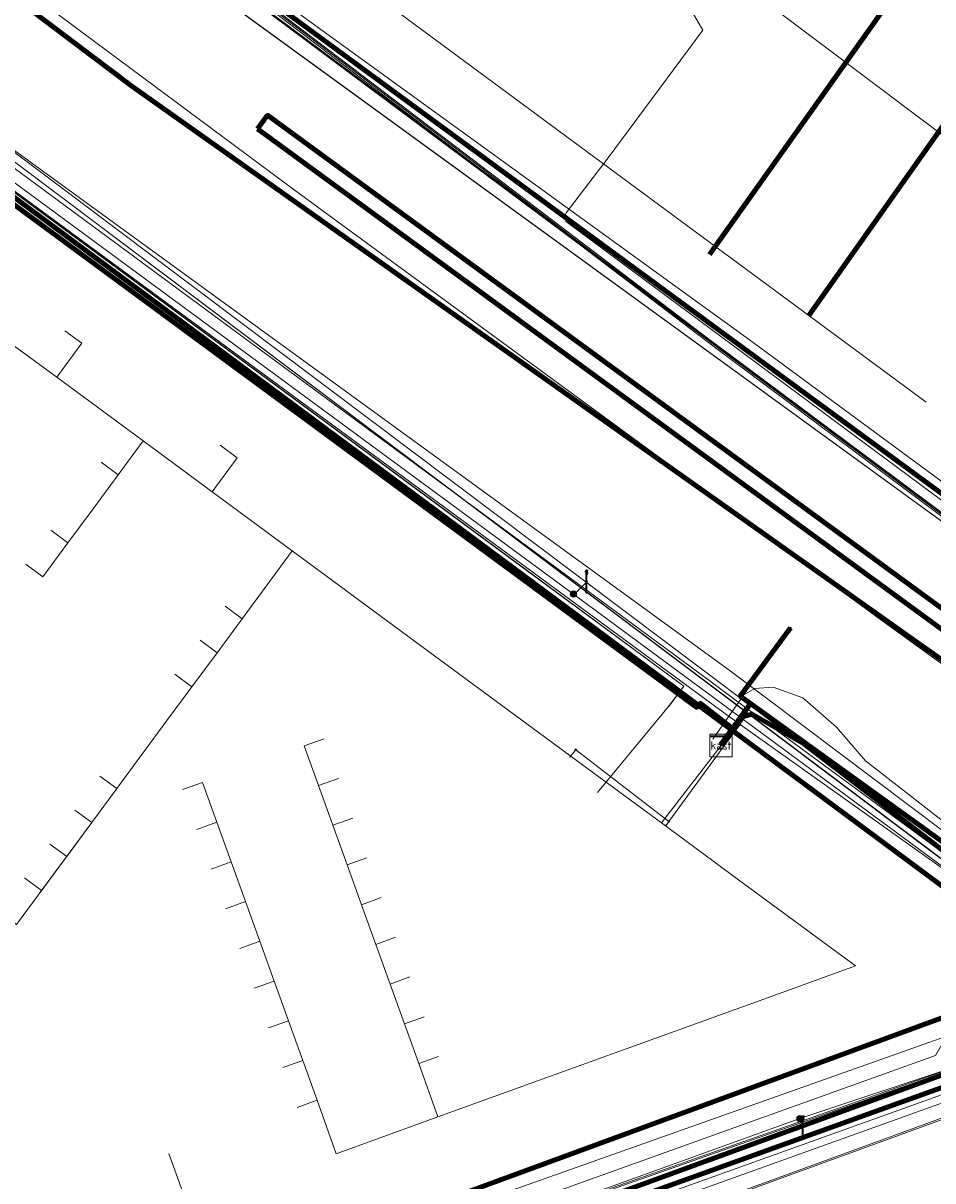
# Model space of a CAD drawing. Extents: x 152558 to 154479, y 462974 to 463683.
# Tile 583 of 638: x 154218 to 154250, y 463545 to 463587. Entities that reach past the tile are written whole.
import ezdxf
from ezdxf.enums import TextEntityAlignment as Align
from ezdxf.lldxf.tags import DXFTag

# ---------------------------------------------------------------- set-up
doc = ezdxf.new("R2010")
doc.units = 0
doc.header["$LTSCALE"] = 0.2
doc.layers.get('0').update_dxf_attribs({"linetype": 'CONTINUOUS'})
for name, color, linetype, lineweight in [('B-RO-KL-DATA_COAXIAAL_17_ZIGGO BV-G', 90, 'KL-DATA-N', 18), ('B-RO-KL-DATA_COAXIAAL_7_ZIGGO BV-G', 90, 'KL-DATA-N', 18), ('B-RO-KL-DATA_DUCT_ZIGGO BV-G', 90, 'CONTINUOUS', 100), ('B-RO-KL-DATA_EUROFIBER NEDERLAND BV-G', 90, 'KL-DATA-N', 18), ('B-RO-KL-DATA_HULPSTUK_KPN BV-S', 90, 'CONTINUOUS', 25), ('B-RO-KL-DATA_HULPSTUK_REGGEFIBER OPERATOR BV-S', 90, 'CONTINUOUS', 25), ('B-RO-KL-DATA_HULPSTUK_ZIGGO BV-S', 90, 'CONTINUOUS', 25), ('B-RO-KL-DATA_KABELBED_KPN BV-G', 90, 'CONTINUOUS', 100), ('B-RO-KL-DATA_KABELBED_ZIGGO BV-G', 90, 'CONTINUOUS', 100), ('B-RO-KL-DATA_MANTELBUIS_BETON_KPN BV-G', 90, 'CONTINUOUS', 100), ('B-RO-KL-DATA_REGGEFIBER OPERATOR BV-G', 90, 'KL-DATA-N', 18), ('B-RO-KL-DATA_STEDIN NETBEHEER BV-G', 90, 'KL-DATA-N', 18), ('B-RO-KL-ET_HS_50 KV_STEDIN NETBEHEER BV-G', 10, 'KL-HS-N', 18), ('B-RO-KL-ET_LS_230 V_GEMEENTE AMERSFOORT-G', 190, 'KL-LS-N', 18), ('B-RO-KL-ET_LS_400 V_STEDIN NETBEHEER BV-G', 190, 'KL-LS-N', 18), ('B-RO-KL-ET_LS_GEMEENTE AMERSFOORT-S', 190, 'CONTINUOUS', 25), ('B-RO-KL-ET_LS_HULPSTUK_GEMEENTE AMERSFOORT-S', 190, 'CONTINUOUS', 25), ('B-RO-KL-ET_LS_MANTELBUIS_PVC_160_STEDIN NETBEHEER BV-G', 190, 'CONTINUOUS', 100), ('B-RO-KL-ET_MS_10 KV_STEDIN NETBEHEER BV-G', 130, 'KL-MS-N', 18), ('B-RO-KL-GAS_HD_STAAL_219_8 BAR_STEDIN NETBEHEER BV-G', 30, 'KL-GAS-HD-N', 18), ('B-RO-KL-GAS_LD_ASBESTCEMENT_292_0.1 BAR_STEDIN NETBEHEER BV-G', 50, 'KL-GAS-LD-N', 18), ('B-RO-KL-GAS_LD_MANTELBUIS_STEDIN NETBEHEER BV-G', 50, 'CONTINUOUS', 100), ('B-RO-KL-GAS_LD_PVC_200_0.1 BAR_STEDIN NETBEHEER BV-G', 50, 'KL-GAS-LD-N', 18), ('B-RO-KL-GAS_LD_STAAL_89_0.1 BAR_STEDIN NETBEHEER BV-G', 50, 'KL-GAS-LD-N', 18), ('B-RO-KL-WATER_63_VITENS-G', 170, 'KL-WATER-N', 18)]:
    doc.layers.add(name, color=color, linetype=linetype, lineweight=lineweight)
doc.styles.add('NLCS-ISO', font='NLCS-ISO.ttf')
tags = doc.linetypes.add('KL-DATA-N', pattern='A,4,-1,[101,NLCS.SHX,S=0.5,R=0,X=0,Y=0],-1,4,-1,["D",Standard,S=1,R=0,X=-0.25,Y=-0.5],-1.5', length=12.5).pattern_tags.tags
tags[18] = DXFTag(74, 10)
tags = doc.linetypes.add('KL-GAS-HD-N', pattern='A,4,-1,[69,NLCS.SHX,S=0.5,R=0,X=0,Y=0],-1,4,-1,["H",Standard,S=1,R=0,X=0,Y=-0.5],-2', length=13).pattern_tags.tags
tags[18] = DXFTag(74, 10)
tags = doc.linetypes.add('KL-GAS-LD-N', pattern='A,4,-1,[69,NLCS.SHX,S=0.5,R=0,X=0,Y=0],-1,4,-1,["L",Standard,S=1,R=0,X=0.25,Y=-0.5],-2', length=13).pattern_tags.tags
tags[18] = DXFTag(74, 10)
tags = doc.linetypes.add('KL-HS-N', pattern='A,4,-1,[103,NLCS.SHX,S=0.75,R=0,X=0,Y=0],-1,4,-1,["H",Standard,S=1,R=0,X=0,Y=-0.5],-2', length=13).pattern_tags.tags
tags[18] = DXFTag(74, 10)
tags = doc.linetypes.add('KL-LS-N', pattern='A,4,-1,[103,NLCS.SHX,S=0.75,R=0,X=0,Y=0],-1,4,-1,["L",Standard,S=1,R=0,X=0,Y=-0.5],-2', length=13).pattern_tags.tags
tags[18] = DXFTag(74, 10)
tags = doc.linetypes.add('KL-MS-N', pattern='A,4,-1,[103,NLCS.SHX,S=0.75,R=0,X=0,Y=0],-1,4,-1,["M",Standard,S=1,R=0,X=0,Y=-0.5],-2', length=13).pattern_tags.tags
tags[18] = DXFTag(74, 10)
doc.linetypes.add('KL-WATER-N', pattern='A,7,-0.5,[168,NLCS.SHX,S=0.75,R=0,X=0.75,Y=0],-2', length=9.5)

# ---------------------------------------------------------------- blocks, each defined once
blk = doc.blocks.new('SKL-WTB_HULP_KAST-SO')
at = {"color": 0, "linetype": 'ByBlock', "lineweight": 18}
for points in [[(-2, 2), (2, 2), (2, 1.68), (-2, 1.68)], [(-2, 1.52), (2, 1.52), (2, -2), (-2, -2)]]:
    blk.add_lwpolyline(points, close=True, dxfattribs=at)
at = {"color": 0, "linetype": 'ByBlock', "lineweight": 18, "style": 'NLCS-ISO'}
blk.add_text('kast', height=1.5, dxfattribs=at).set_placement((0, 0), align=Align.MIDDLE_CENTER)
at = {"color": 0, "linetype": 'ByBlock', "lineweight": 18, "style": 'NLCS-ISO', "flags": 1}
for tag, p in [('TYPE', (2.5, 0)), ('OMSCHRIJVING', (2.5, -3)), ('LABEL', (2.5, -1.5))]:
    blk.add_attdef(tag, p, '', height=1, dxfattribs=at)
blk = doc.blocks.new('SKL-WTB_HULP_OVERIG-SO')
at = {"color": 0, "linetype": 'ByBlock', "lineweight": 18}
for points in [[(-0.14, 0.14), (0.14, -0.14)], [(0.14, 0.14), (-0.14, -0.14)]]:
    blk.add_lwpolyline(points, dxfattribs=at)
at = {"color": 0, "linetype": 'ByBlock', "lineweight": 18, "style": 'NLCS-ISO', "flags": 1}
for tag, p in [('TYPE', (1.5, 0)), ('OMSCHRIJVING', (1.5, -3)), ('LABEL', (1.5, -1.5))]:
    blk.add_attdef(tag, p, '', height=1, dxfattribs=at)
blk = doc.blocks.new('SKL-WTB_HULP_MOF-SO')
at = {"linetype": 'ByBlock', "lineweight": 18}
h = blk.add_hatch(color=0, dxfattribs=at)
h.dxf.hatch_style = 1
h.paths.add_polyline_path([(-0.5625, 0, 1), (0.5625, 0, 1)])
at = {"color": 0, "linetype": 'ByBlock', "lineweight": 18}
blk.add_circle((0, 0), 0.5625, dxfattribs=at)
at = {"color": 0, "linetype": 'ByBlock', "lineweight": 18, "style": 'NLCS-ISO', "flags": 1}
for tag, p in [('TYPE', (1.5, 0)), ('OMSCHRIJVING', (1.5, -3)), ('LABEL', (1.5, -1.5))]:
    blk.add_attdef(tag, p, '', height=1, dxfattribs=at)
blk = doc.blocks.new('SKL-ET_LS_MAST-SO')
for p, q in [((-0.05, 2.07), (0.05, 2.07)), ((-0.05, -2), (0.05, -2))]:
    blk.add_line(p, q)
for points in [[(-0.05, -2), (-0.05, 2.07)], [(0.05, -2), (0.05, 2.07)], [(-0.18, 1.76), (-0.22, 1.76), (-0.22, 1.84), (-0.18, 1.84), (-0.18, 1.79)], [(-0.18, 1.49), (-0.22, 1.49), (-0.22, 1.57), (-0.18, 1.57), (-0.18, 1.52)], [(-0.18, 1.79), (-0.05, 1.79)], [(-0.18, 1.76), (-0.05, 1.76)], [(-0.18, 1.52), (-0.05, 1.52)], [(-0.18, 1.49), (-0.05, 1.49)], [(0.18, 1.92), (0.05, 1.92)], [(0.18, 1.89), (0.05, 1.89)], [(0.18, 1.66), (0.05, 1.66)], [(0.18, 1.63), (0.05, 1.63)], [(0.18, 1.39), (0.05, 1.39)], [(0.18, 1.36), (0.05, 1.36)], [(0.18, 1.89), (0.22, 1.89), (0.22, 1.97), (0.18, 1.97), (0.18, 1.92)], [(0.18, 1.63), (0.22, 1.63), (0.22, 1.71), (0.18, 1.71), (0.18, 1.66)], [(0.18, 1.36), (0.22, 1.36), (0.22, 1.44), (0.18, 1.44), (0.18, 1.39)]]:
    blk.add_lwpolyline(points)

msp = doc.modelspace()

# ---------------------------------------------------------------- linework, layer by layer
at = {"layer": 'B-RO-KL-DATA_COAXIAAL_17_ZIGGO BV-G', "flags": 128}
for points in [[(154111.36, 463663.201), (154111.431, 463663.137), (154112.96, 463661.764), (154116.12, 463665.828), (154117.404, 463664.898), (154119.295, 463663.667), (154119.56, 463663.494), (154123.908, 463660.665), (154125.074, 463659.852), (154125.509, 463659.549), (154132.057, 463654.982), (154132.334, 463654.789), (154134.419, 463653.335), (154147.651, 463644.466), (154167.343, 463630.424), (154167.427, 463630.364), (154167.762, 463629.949), (154167.976, 463629.799), (154173.014, 463626.114), (154177.976, 463622.514), (154188.915, 463614.629), (154198.892, 463607.342), (154203.201, 463604.291), (154207.556, 463601.033), (154207.958, 463598.873), (154210.195, 463593.142), (154210.433, 463592.459), (154208.949, 463590.724), (154208.83, 463590.282), (154208.35, 463589.409), (154207.279, 463587.795), (154241.917, 463562.275), (154242.032, 463562.424), (154243.22, 463561.51), (154243.124, 463561.386), (154242.771, 463560.926)], [(154242.771, 463560.926), (154243.124, 463561.386), (154243.22, 463561.51), (154242.032, 463562.424), (154241.917, 463562.275), (154207.279, 463587.795), (154200.819, 463592.555), (154196.397, 463586.57), (154196.123, 463586.199), (154192.584, 463588.813), (154191.098, 463586.802), (154191.179, 463586.743)], [(154242.771, 463560.926), (154243.124, 463561.386), (154243.22, 463561.51), (154242.032, 463562.424), (154241.917, 463562.275), (154207.279, 463587.795), (154200.819, 463592.555), (154196.397, 463586.57), (154196.123, 463586.199), (154192.584, 463588.813), (154191.098, 463586.802), (154191.179, 463586.743)], [(154222.847, 463529.16), (154233.895, 463533.424), (154257.048, 463541.898), (154256.818, 463542.505), (154255.034, 463547.207), (154254.02, 463549.88), (154258.564, 463551.509), (154255.564, 463553.432), (154253.213, 463555.272), (154252.333, 463555.961), (154252.256, 463556.019), (154249.695, 463557.961), (154248.119, 463559.157), (154245.709, 463560.986), (154245.488, 463561.114), (154243.879, 463562.043), (154243.563, 463561.955), (154243.556, 463561.946), (154243.22, 463561.51), (154243.124, 463561.386), (154242.771, 463560.926)], [(154293.852, 463494.48), (154308.973, 463500), (154318.787, 463503.583), (154320.872, 463504.344), (154321.361, 463504.522), (154303.312, 463518.162), (154281.036, 463534.997), (154280.721, 463535.235), (154274.93, 463539.265), (154268.215, 463544.188), (154267.878, 463544.435), (154266.916, 463545.379), (154264.176, 463547.209), (154259.477, 463550.924), (154258.564, 463551.509), (154255.564, 463553.432), (154253.213, 463555.272), (154252.333, 463555.961), (154252.256, 463556.019), (154249.695, 463557.961), (154248.119, 463559.157), (154245.709, 463560.986), (154245.488, 463561.114), (154243.879, 463562.043), (154243.563, 463561.955), (154243.556, 463561.946), (154243.22, 463561.51), (154243.124, 463561.386), (154242.771, 463560.926)], [(154336.529, 463459.29), (154336.493, 463459.319), (154336.383, 463459.409), (154336.168, 463459.581), (154336.089, 463459.644), (154335.862, 463459.841), (154336.304, 463460.373), (154336.496, 463460.604), (154338.234, 463462.694), (154348.654, 463475.23), (154349.667, 463476.449), (154347.927, 463477.94), (154345.99, 463479.6), (154344.778, 463480.639), (154340.39, 463484.399), (154333.016, 463490.642), (154331.257, 463492.132), (154330.717, 463492.589), (154330.196, 463492.889), (154329.324, 463493.391), (154328.934, 463493.615), (154328.052, 463495.837), (154326.4, 463500), (154326.248, 463500.384), (154320.872, 463504.344), (154310.328, 463512.11), (154267.478, 463543.67), (154260.781, 463541.257), (154257.711, 463540.151), (154257.648, 463540.316), (154257.048, 463541.898), (154256.818, 463542.505), (154255.034, 463547.207), (154254.02, 463549.88), (154258.564, 463551.509), (154255.564, 463553.432), (154253.213, 463555.272), (154252.333, 463555.961), (154252.256, 463556.019), (154249.695, 463557.961), (154248.119, 463559.157), (154245.709, 463560.986), (154245.488, 463561.114), (154243.879, 463562.043), (154243.563, 463561.955), (154243.556, 463561.946), (154243.22, 463561.51), (154243.124, 463561.386), (154242.771, 463560.926)]]:
    msp.add_lwpolyline(points, dxfattribs=at)
at = {"layer": 'B-RO-KL-DATA_COAXIAAL_7_ZIGGO BV-G', "flags": 128}
for points in [[(154197.04, 463582.877), (154197.643, 463582.432), (154198.533, 463583.638), (154198.791, 463583.988), (154200.538, 463584.025), (154201.427, 463585.232), (154202.317, 463586.439), (154202.921, 463585.994), (154205.336, 463584.213), (154207.75, 463582.432), (154212.579, 463578.871), (154214.517, 463577.442), (154217.408, 463575.31), (154219.167, 463574.013), (154222.237, 463571.749), (154224.686, 463569.943), (154227.534, 463567.843), (154232.369, 463564.278), (154237.845, 463560.24), (154240.652, 463558.171), (154242.771, 463560.926)], [(154197.93, 463584.084), (154198.533, 463583.638), (154198.791, 463583.988), (154200.538, 463584.025), (154201.427, 463585.232), (154202.317, 463586.439), (154202.921, 463585.994), (154205.336, 463584.213), (154207.75, 463582.432), (154212.579, 463578.871), (154214.517, 463577.442), (154217.408, 463575.31), (154219.167, 463574.013), (154222.237, 463571.749), (154224.686, 463569.943), (154227.534, 463567.843), (154232.369, 463564.278), (154237.845, 463560.24), (154240.652, 463558.171), (154242.771, 463560.926)], [(154199.964, 463580.72), (154199.361, 463581.165), (154200.25, 463582.372), (154201.141, 463583.58), (154202.031, 463584.787), (154202.921, 463585.994), (154205.336, 463584.213), (154207.75, 463582.432), (154212.579, 463578.871), (154214.517, 463577.442), (154217.408, 463575.31), (154219.167, 463574.013), (154222.237, 463571.749), (154224.686, 463569.943), (154227.534, 463567.843), (154232.369, 463564.278), (154237.845, 463560.24), (154240.652, 463558.171), (154242.771, 463560.926)], [(154200.854, 463581.926), (154200.25, 463582.372), (154201.141, 463583.58), (154202.031, 463584.787), (154202.921, 463585.994), (154205.336, 463584.213), (154207.75, 463582.432), (154212.579, 463578.871), (154214.517, 463577.442), (154217.408, 463575.31), (154219.167, 463574.013), (154222.237, 463571.749), (154224.686, 463569.943), (154227.534, 463567.843), (154232.369, 463564.278), (154237.845, 463560.24), (154240.652, 463558.171), (154242.771, 463560.926)], [(154205.622, 463585.866), (154206.226, 463585.42), (154205.336, 463584.213), (154207.75, 463582.432), (154212.579, 463578.871), (154214.517, 463577.442), (154217.408, 463575.31), (154219.167, 463574.013), (154222.237, 463571.749), (154224.686, 463569.943), (154227.534, 463567.843), (154232.369, 463564.278), (154237.845, 463560.24), (154240.652, 463558.171), (154242.771, 463560.926)], [(154203.586, 463578.049), (154204.189, 463577.604), (154205.079, 463578.81), (154205.97, 463580.018), (154206.86, 463581.225), (154207.75, 463582.432), (154212.579, 463578.871), (154214.517, 463577.442), (154217.408, 463575.31), (154219.167, 463574.013), (154222.237, 463571.749), (154224.686, 463569.943), (154227.534, 463567.843), (154232.369, 463564.278), (154237.845, 463560.24), (154240.652, 463558.171), (154242.771, 463560.926)], [(154242.771, 463560.926), (154240.652, 463558.171), (154237.845, 463560.24), (154232.369, 463564.278), (154227.534, 463567.843), (154224.686, 463569.943), (154222.237, 463571.749), (154219.167, 463574.013), (154217.408, 463575.31), (154214.517, 463577.442), (154212.579, 463578.871), (154207.75, 463582.432), (154206.86, 463581.225), (154205.97, 463580.018), (154205.079, 463578.81), (154204.476, 463579.255)], [(154214.804, 463579.094), (154215.407, 463578.649), (154214.517, 463577.442), (154217.408, 463575.31), (154219.167, 463574.013), (154222.237, 463571.749), (154224.686, 463569.943), (154227.534, 463567.843), (154232.369, 463564.278), (154237.845, 463560.24), (154240.652, 463558.171), (154242.771, 463560.926)], [(154242.771, 463560.926), (154240.652, 463558.171), (154237.845, 463560.24), (154232.369, 463564.278), (154227.534, 463567.843), (154224.686, 463569.943), (154222.237, 463571.749), (154219.167, 463574.013), (154217.408, 463575.31), (154214.517, 463577.442), (154212.579, 463578.871), (154211.689, 463577.664), (154210.799, 463576.457), (154209.908, 463575.249), (154209.018, 463574.042), (154208.414, 463574.488)], [(154242.771, 463560.926), (154240.652, 463558.171), (154237.845, 463560.24), (154232.369, 463564.278), (154227.534, 463567.843), (154224.686, 463569.943), (154222.237, 463571.749), (154219.167, 463574.013), (154217.408, 463575.31), (154214.517, 463577.442), (154212.579, 463578.871), (154211.689, 463577.664), (154210.799, 463576.457), (154209.908, 463575.249), (154209.304, 463575.694)], [(154242.771, 463560.926), (154240.652, 463558.171), (154237.845, 463560.24), (154232.369, 463564.278), (154227.534, 463567.843), (154224.686, 463569.943), (154222.237, 463571.749), (154219.167, 463574.013), (154217.408, 463575.31), (154214.517, 463577.442), (154212.579, 463578.871), (154211.689, 463577.664), (154211.085, 463578.109)], [(154213.243, 463570.926), (154213.847, 463570.481), (154214.737, 463571.688), (154215.628, 463572.896), (154216.518, 463574.103), (154217.408, 463575.31), (154219.167, 463574.013), (154222.237, 463571.749), (154224.686, 463569.943), (154227.534, 463567.843), (154232.369, 463564.278), (154237.845, 463560.24), (154240.652, 463558.171), (154242.771, 463560.926)], [(154214.133, 463572.133), (154214.737, 463571.688), (154215.628, 463572.896), (154216.518, 463574.103), (154217.408, 463575.31), (154219.167, 463574.013), (154222.237, 463571.749), (154224.686, 463569.943), (154227.534, 463567.843), (154232.369, 463564.278), (154237.845, 463560.24), (154240.652, 463558.171), (154242.771, 463560.926)], [(154215.914, 463574.548), (154216.518, 463574.103), (154217.408, 463575.31), (154219.167, 463574.013), (154222.237, 463571.749), (154224.686, 463569.943), (154227.534, 463567.843), (154232.369, 463564.278), (154237.845, 463560.24), (154240.652, 463558.171), (154242.771, 463560.926)], [(154242.771, 463560.926), (154240.652, 463558.171), (154237.845, 463560.24), (154232.369, 463564.278), (154227.534, 463567.843), (154224.686, 463569.943), (154222.237, 463571.749), (154219.167, 463574.013), (154220.057, 463575.22), (154219.454, 463575.665)], [(154242.771, 463560.926), (154240.652, 463558.171), (154237.845, 463560.24), (154232.369, 463564.278), (154227.534, 463567.843), (154224.686, 463569.943), (154222.237, 463571.749), (154221.347, 463570.542), (154220.457, 463569.335), (154219.566, 463568.127), (154218.676, 463566.92), (154218.072, 463567.365)], [(154218.962, 463568.572), (154219.566, 463568.127), (154220.457, 463569.335), (154221.347, 463570.542), (154222.237, 463571.749), (154224.686, 463569.943), (154227.534, 463567.843), (154232.369, 463564.278), (154237.845, 463560.24), (154240.652, 463558.171), (154242.771, 463560.926)], [(154220.743, 463570.987), (154221.347, 463570.542), (154222.237, 463571.749), (154224.686, 463569.943), (154227.534, 463567.843), (154232.369, 463564.278), (154237.845, 463560.24), (154240.652, 463558.171), (154242.771, 463560.926)], [(154242.771, 463560.926), (154240.652, 463558.171), (154237.845, 463560.24), (154232.369, 463564.278), (154227.534, 463567.843), (154224.686, 463569.943), (154225.576, 463571.15), (154224.973, 463571.595)], [(154242.771, 463560.926), (154240.652, 463558.171), (154237.845, 463560.24), (154232.369, 463564.278), (154227.534, 463567.843), (154226.644, 463566.636), (154225.753, 463565.429), (154224.863, 463564.221), (154223.973, 463563.014), (154223.083, 463561.807), (154222.192, 463560.6), (154221.302, 463559.392), (154220.412, 463558.185), (154217.739, 463554.564), (154217.136, 463555.01)], [(154218.027, 463556.216), (154218.63, 463555.771), (154220.412, 463558.185), (154221.302, 463559.392), (154222.192, 463560.6), (154223.083, 463561.807), (154223.973, 463563.014), (154224.863, 463564.221), (154225.753, 463565.429), (154226.644, 463566.636), (154227.534, 463567.843), (154232.369, 463564.278), (154237.845, 463560.24), (154240.652, 463558.171), (154242.771, 463560.926)], [(154218.917, 463557.423), (154219.521, 463556.978), (154220.412, 463558.185), (154221.302, 463559.392), (154222.192, 463560.6), (154223.083, 463561.807), (154223.973, 463563.014), (154224.863, 463564.221), (154225.753, 463565.429), (154226.644, 463566.636), (154227.534, 463567.843), (154232.369, 463564.278), (154237.845, 463560.24), (154240.652, 463558.171), (154242.771, 463560.926)], [(154219.808, 463558.631), (154220.412, 463558.185), (154221.302, 463559.392), (154222.192, 463560.6), (154223.083, 463561.807), (154223.973, 463563.014), (154224.863, 463564.221), (154225.753, 463565.429), (154226.644, 463566.636), (154227.534, 463567.843), (154232.369, 463564.278), (154237.845, 463560.24), (154240.652, 463558.171), (154242.771, 463560.926)], [(154242.771, 463560.926), (154240.652, 463558.171), (154237.845, 463560.24), (154232.369, 463564.278), (154227.534, 463567.843), (154226.644, 463566.636), (154225.753, 463565.429), (154224.863, 463564.221), (154223.973, 463563.014), (154223.083, 463561.807), (154222.192, 463560.6), (154221.302, 463559.392), (154220.698, 463559.837)], [(154242.771, 463560.926), (154240.652, 463558.171), (154237.845, 463560.24), (154232.369, 463564.278), (154227.534, 463567.843), (154226.644, 463566.636), (154225.753, 463565.429), (154224.863, 463564.221), (154223.973, 463563.014), (154223.369, 463563.459)], [(154242.771, 463560.926), (154240.652, 463558.171), (154237.845, 463560.24), (154232.369, 463564.278), (154227.534, 463567.843), (154226.644, 463566.636), (154225.753, 463565.429), (154224.863, 463564.221), (154224.259, 463564.666)], [(154225.15, 463565.874), (154225.753, 463565.429), (154226.644, 463566.636), (154227.534, 463567.843), (154232.369, 463564.278), (154237.845, 463560.24), (154240.652, 463558.171), (154242.771, 463560.926)], [(154242.771, 463560.926), (154243.124, 463561.386), (154243.22, 463561.51), (154243.556, 463561.946), (154243.563, 463561.955), (154243.879, 463562.043), (154245.488, 463561.114), (154245.709, 463560.986), (154248.119, 463559.157), (154249.695, 463557.961), (154252.256, 463556.019), (154252.333, 463555.961), (154253.213, 463555.272), (154255.564, 463553.432), (154258.564, 463551.509), (154254.02, 463549.88), (154253.983, 463549.977), (154247.569, 463547.694), (154246.577, 463547.335), (154243.603, 463546.26), (154238.296, 463544.343), (154234.438, 463542.949), (154230.825, 463541.644), (154228.232, 463540.707), (154226.588, 463540.125), (154226.644, 463539.971), (154225.613, 463539.599), (154221.946, 463538.271), (154218.937, 463537.181), (154218.279, 463536.943), (154214.896, 463535.718), (154208.042, 463533.236), (154203.974, 463531.764), (154203.046, 463531.428), (154202.945, 463531.707), (154201.923, 463534.531)], [(154242.771, 463560.926), (154243.124, 463561.386), (154243.22, 463561.51), (154243.556, 463561.946), (154243.563, 463561.955), (154243.879, 463562.043), (154245.488, 463561.114), (154245.709, 463560.986), (154248.119, 463559.157), (154249.695, 463557.961), (154252.256, 463556.019), (154252.333, 463555.961), (154253.213, 463555.272), (154255.564, 463553.432), (154258.564, 463551.509), (154254.02, 463549.88), (154253.983, 463549.977), (154247.569, 463547.694), (154246.577, 463547.335), (154243.603, 463546.26), (154238.296, 463544.343), (154234.438, 463542.949), (154230.825, 463541.644), (154228.232, 463540.707), (154226.588, 463540.125), (154226.644, 463539.971), (154225.613, 463539.599), (154221.946, 463538.271), (154218.937, 463537.181), (154218.279, 463536.943), (154214.896, 463535.718), (154208.042, 463533.236), (154207.949, 463533.492), (154206.919, 463536.339)], [(154210.268, 463537.516), (154210.28, 463537.483), (154211.325, 463534.696), (154210.102, 463534.26), (154207.949, 463533.492), (154208.042, 463533.236), (154214.896, 463535.718), (154218.279, 463536.943), (154218.937, 463537.181), (154221.946, 463538.271), (154225.613, 463539.599), (154226.644, 463539.971), (154226.588, 463540.125), (154228.232, 463540.707), (154230.825, 463541.644), (154234.438, 463542.949), (154238.296, 463544.343), (154243.603, 463546.26), (154246.577, 463547.335), (154247.569, 463547.694), (154253.983, 463549.977), (154254.02, 463549.88), (154258.564, 463551.509), (154255.564, 463553.432), (154253.213, 463555.272), (154252.333, 463555.961), (154252.256, 463556.019), (154249.695, 463557.961), (154248.119, 463559.157), (154245.709, 463560.986), (154245.488, 463561.114), (154243.879, 463562.043), (154243.563, 463561.955), (154243.556, 463561.946), (154243.22, 463561.51), (154243.124, 463561.386), (154242.771, 463560.926)], [(154242.771, 463560.926), (154243.124, 463561.386), (154243.22, 463561.51), (154243.556, 463561.946), (154243.563, 463561.955), (154243.879, 463562.043), (154245.488, 463561.114), (154245.709, 463560.986), (154248.119, 463559.157), (154249.695, 463557.961), (154252.256, 463556.019), (154252.333, 463555.961), (154253.213, 463555.272), (154255.564, 463553.432), (154258.564, 463551.509), (154254.02, 463549.88), (154253.983, 463549.977), (154247.569, 463547.694), (154246.577, 463547.335), (154243.603, 463546.26), (154238.296, 463544.343), (154234.438, 463542.949), (154230.825, 463541.644), (154228.232, 463540.707), (154226.588, 463540.125), (154226.644, 463539.971), (154225.613, 463539.599), (154221.946, 463538.271), (154218.937, 463537.181), (154218.279, 463536.943), (154218.204, 463537.15), (154217.158, 463540.041), (154215.811, 463543.778)], [(154242.771, 463560.926), (154243.124, 463561.386), (154243.22, 463561.51), (154243.556, 463561.946), (154243.563, 463561.955), (154243.879, 463562.043), (154245.488, 463561.114), (154245.709, 463560.986), (154248.119, 463559.157), (154249.695, 463557.961), (154252.256, 463556.019), (154252.333, 463555.961), (154253.213, 463555.272), (154255.564, 463553.432), (154258.564, 463551.509), (154254.02, 463549.88), (154253.983, 463549.977), (154247.569, 463547.694), (154246.577, 463547.335), (154243.603, 463546.26), (154238.296, 463544.343), (154234.438, 463542.949), (154230.825, 463541.644), (154228.232, 463540.707), (154226.588, 463540.125), (154226.644, 463539.971), (154225.613, 463539.599), (154221.946, 463538.271), (154218.937, 463537.181), (154218.863, 463537.385), (154217.815, 463540.281)], [(154242.771, 463560.926), (154243.124, 463561.386), (154243.22, 463561.51), (154243.556, 463561.946), (154243.563, 463561.955), (154243.879, 463562.043), (154245.488, 463561.114), (154245.709, 463560.986), (154248.119, 463559.157), (154249.695, 463557.961), (154252.256, 463556.019), (154252.333, 463555.961), (154253.213, 463555.272), (154255.564, 463553.432), (154258.564, 463551.509), (154254.02, 463549.88), (154253.983, 463549.977), (154247.569, 463547.694), (154246.577, 463547.335), (154243.603, 463546.26), (154238.296, 463544.343), (154234.438, 463542.949), (154230.825, 463541.644), (154228.232, 463540.707), (154226.588, 463540.125), (154226.644, 463539.971), (154225.613, 463539.599), (154221.946, 463538.271), (154221.879, 463538.457), (154221.777, 463538.74), (154220.824, 463541.374)], [(154242.771, 463560.926), (154243.124, 463561.386), (154243.22, 463561.51), (154243.556, 463561.946), (154243.563, 463561.955), (154243.879, 463562.043), (154245.488, 463561.114), (154245.709, 463560.986), (154248.119, 463559.157), (154249.695, 463557.961), (154252.256, 463556.019), (154252.333, 463555.961), (154253.213, 463555.272), (154255.564, 463553.432), (154258.564, 463551.509), (154254.02, 463549.88), (154253.983, 463549.977), (154247.569, 463547.694), (154246.577, 463547.335), (154243.603, 463546.26), (154238.296, 463544.343), (154234.438, 463542.949), (154230.825, 463541.644), (154228.232, 463540.707), (154226.588, 463540.125), (154226.644, 463539.971), (154225.613, 463539.599), (154225.555, 463539.759), (154224.49, 463542.701), (154223.149, 463546.423)], [(154242.771, 463560.926), (154243.124, 463561.386), (154243.22, 463561.51), (154243.556, 463561.946), (154243.563, 463561.955), (154243.879, 463562.043), (154245.488, 463561.114), (154245.709, 463560.986), (154248.119, 463559.157), (154249.695, 463557.961), (154252.256, 463556.019), (154252.333, 463555.961), (154253.213, 463555.272), (154255.564, 463553.432), (154258.564, 463551.509), (154254.02, 463549.88), (154253.983, 463549.977), (154247.569, 463547.694), (154246.577, 463547.335), (154243.603, 463546.26), (154238.296, 463544.343), (154234.438, 463542.949), (154230.825, 463541.644), (154228.232, 463540.707), (154226.588, 463540.125), (154225.521, 463543.074)], [(154223.641, 463559.356), (154224.347, 463559.61), (154224.856, 463558.199), (154225.364, 463556.788), (154225.873, 463555.377), (154226.382, 463553.966), (154226.89, 463552.555), (154227.399, 463551.143), (154227.908, 463549.732), (154228.416, 463548.321), (154229.102, 463546.417), (154232.714, 463547.723), (154244.851, 463552.113), (154247.543, 463553.089), (154243.391, 463556.151), (154240.652, 463558.171), (154242.771, 463560.926)], [(154242.771, 463560.926), (154240.652, 463558.171), (154243.391, 463556.151), (154247.543, 463553.089), (154244.851, 463552.113), (154232.714, 463547.723), (154229.102, 463546.417), (154228.416, 463548.321), (154227.908, 463549.732), (154227.399, 463551.143), (154226.89, 463552.555), (154226.382, 463553.966), (154225.873, 463555.377), (154225.364, 463556.788), (154224.856, 463558.199), (154224.15, 463557.944)], [(154242.771, 463560.926), (154240.652, 463558.171), (154243.391, 463556.151), (154247.543, 463553.089), (154244.851, 463552.113), (154232.714, 463547.723), (154229.102, 463546.417), (154228.416, 463548.321), (154227.908, 463549.732), (154227.399, 463551.143), (154226.89, 463552.555), (154226.382, 463553.966), (154225.873, 463555.377), (154225.364, 463556.788), (154224.658, 463556.533)], [(154242.771, 463560.926), (154240.652, 463558.171), (154243.391, 463556.151), (154247.543, 463553.089), (154244.851, 463552.113), (154232.714, 463547.723), (154229.102, 463546.417), (154228.416, 463548.321), (154227.908, 463549.732), (154227.399, 463551.143), (154226.89, 463552.555), (154226.382, 463553.966), (154225.873, 463555.377), (154225.167, 463555.122)], [(154242.771, 463560.926), (154240.652, 463558.171), (154243.391, 463556.151), (154247.543, 463553.089), (154244.851, 463552.113), (154232.714, 463547.723), (154229.102, 463546.417), (154228.416, 463548.321), (154227.908, 463549.732), (154227.399, 463551.143), (154226.89, 463552.555), (154226.382, 463553.966), (154225.675, 463553.711)], [(154226.184, 463552.3), (154226.89, 463552.555), (154227.399, 463551.143), (154227.908, 463549.732), (154228.416, 463548.321), (154229.102, 463546.417), (154232.714, 463547.723), (154244.851, 463552.113), (154247.543, 463553.089), (154243.391, 463556.151), (154240.652, 463558.171), (154242.771, 463560.926)], [(154242.771, 463560.926), (154240.652, 463558.171), (154243.391, 463556.151), (154247.543, 463553.089), (154244.851, 463552.113), (154232.714, 463547.723), (154229.102, 463546.417), (154228.416, 463548.321), (154227.908, 463549.732), (154227.399, 463551.143), (154226.692, 463550.889)], [(154242.771, 463560.926), (154240.652, 463558.171), (154243.391, 463556.151), (154247.543, 463553.089), (154244.851, 463552.113), (154232.714, 463547.723), (154229.102, 463546.417), (154228.416, 463548.321), (154227.908, 463549.732), (154227.201, 463549.477)], [(154227.711, 463548.066), (154228.416, 463548.321), (154229.102, 463546.417), (154232.714, 463547.723), (154244.851, 463552.113), (154247.543, 463553.089), (154243.391, 463556.151), (154240.652, 463558.171), (154242.771, 463560.926)], [(154228.666, 463561.167), (154227.96, 463560.912), (154228.468, 463559.501), (154228.977, 463558.09), (154229.486, 463556.679), (154229.994, 463555.268), (154230.503, 463553.857), (154231.012, 463552.445), (154231.521, 463551.034), (154232.029, 463549.623), (154232.714, 463547.723), (154244.851, 463552.113), (154247.543, 463553.089), (154243.391, 463556.151), (154240.652, 463558.171), (154242.771, 463560.926)], [(154242.771, 463560.926), (154240.652, 463558.171), (154243.391, 463556.151), (154247.543, 463553.089), (154244.851, 463552.113), (154232.714, 463547.723), (154232.029, 463549.623), (154231.521, 463551.034), (154231.012, 463552.445), (154230.503, 463553.857), (154229.994, 463555.268), (154229.486, 463556.679), (154228.977, 463558.09), (154228.468, 463559.501), (154229.175, 463559.756)], [(154229.683, 463558.345), (154228.977, 463558.09), (154229.486, 463556.679), (154229.994, 463555.268), (154230.503, 463553.857), (154231.012, 463552.445), (154231.521, 463551.034), (154232.029, 463549.623), (154232.714, 463547.723), (154244.851, 463552.113), (154247.543, 463553.089), (154243.391, 463556.151), (154240.652, 463558.171), (154242.771, 463560.926)], [(154242.771, 463560.926), (154240.652, 463558.171), (154243.391, 463556.151), (154247.543, 463553.089), (154244.851, 463552.113), (154232.714, 463547.723), (154232.029, 463549.623), (154231.521, 463551.034), (154231.012, 463552.445), (154230.503, 463553.857), (154229.994, 463555.268), (154229.486, 463556.679), (154230.191, 463556.933)], [(154230.7, 463555.522), (154229.994, 463555.268), (154230.503, 463553.857), (154231.012, 463552.445), (154231.521, 463551.034), (154232.029, 463549.623), (154232.714, 463547.723), (154244.851, 463552.113), (154247.543, 463553.089), (154243.391, 463556.151), (154240.652, 463558.171), (154242.771, 463560.926)], [(154231.208, 463554.111), (154230.503, 463553.857), (154231.012, 463552.445), (154231.521, 463551.034), (154232.029, 463549.623), (154232.714, 463547.723), (154244.851, 463552.113), (154247.543, 463553.089), (154243.391, 463556.151), (154240.652, 463558.171), (154242.771, 463560.926)], [(154231.717, 463552.7), (154231.012, 463552.445), (154231.521, 463551.034), (154232.029, 463549.623), (154232.714, 463547.723), (154244.851, 463552.113), (154247.543, 463553.089), (154243.391, 463556.151), (154240.652, 463558.171), (154242.771, 463560.926)], [(154242.771, 463560.926), (154240.652, 463558.171), (154243.391, 463556.151), (154247.543, 463553.089), (154244.851, 463552.113), (154232.714, 463547.723), (154232.029, 463549.623), (154231.521, 463551.034), (154232.226, 463551.288)], [(154232.735, 463549.877), (154232.029, 463549.623), (154232.714, 463547.723), (154244.851, 463552.113), (154247.543, 463553.089), (154243.391, 463556.151), (154240.652, 463558.171), (154242.771, 463560.926)]]:
    msp.add_lwpolyline(points, dxfattribs=at)
at = {"layer": 'B-RO-KL-DATA_DUCT_ZIGGO BV-G', "flags": 128}
for points in [[(154242.771, 463560.926), (154243.22, 463561.51), (154242.032, 463562.424), (154241.917, 463562.275), (154207.279, 463587.795), (154200.819, 463592.555), (154196.123, 463586.199), (154192.584, 463588.813), (154191.098, 463586.802), (154191.179, 463586.743)], [(154242.771, 463560.926), (154243.22, 463561.51), (154242.032, 463562.424), (154241.917, 463562.275), (154207.279, 463587.795), (154200.819, 463592.555), (154196.123, 463586.199), (154192.584, 463588.813), (154191.098, 463586.802), (154191.179, 463586.743)], [(154182.278, 463527.963), (154182.587, 463527.089), (154183.218, 463525.298), (154183.361, 463524.894), (154183.452, 463524.636), (154184.605, 463525.056), (154202.945, 463531.707), (154203.046, 463531.428), (154203.974, 463531.764), (154208.042, 463533.236), (154218.279, 463536.943), (154218.937, 463537.181), (154221.946, 463538.271), (154225.613, 463539.599), (154226.644, 463539.971), (154226.588, 463540.125), (154253.983, 463549.977), (154254.02, 463549.88), (154257.048, 463541.898), (154257.648, 463540.316), (154257.711, 463540.151), (154260.781, 463541.257), (154267.478, 463543.67), (154310.328, 463512.11)]]:
    msp.add_lwpolyline(points, dxfattribs=at)
at = {"layer": 'B-RO-KL-DATA_EUROFIBER NEDERLAND BV-G', "flags": 128}
for points in [[(154387.4, 463504.4), (154387.5, 463504.4), (154382.7, 463508.4), (154380.9, 463508.7), (154377.6, 463506.3), (154355.8, 463478.9), (154350.1, 463476.9), (154350.5, 463477.3), (154336.2, 463489.6), (154331.7, 463495.4), (154327.9, 463498.7), (154321.7, 463503.6), (154280.1, 463546.4), (154274.9, 463550), (154263.4, 463559.6), (154209.5, 463599.8), (154209.2, 463601.1), (154160.7, 463636), (154142.8, 463648.5), (154125.553, 463660.463), (154123.861, 463657.959), (154121.5, 463656), (154129.1, 463648.8)], [(154240.912, 463562.306), (154241.446, 463563.03), (154235.882, 463567.137), (154206.558, 463588.777), (154201.44, 463592.554), (154207.266, 463600.44), (154210.159, 463598.303)], [(154387.444, 463504.362), (154387.46, 463504.39), (154382.7, 463508.4), (154380.9, 463508.7), (154377.61, 463506.27), (154355.8, 463478.9), (154352.83, 463474.11), (154352.42, 463473.84), (154351.76, 463473.94), (154351.41, 463474.23), (154350.62, 463477.33), (154336.2, 463489.6), (154331.7, 463495.4), (154327.9, 463498.7), (154321.7, 463503.6), (154280.1, 463546.4), (154274.9, 463550), (154263.4, 463559.6), (154210.16, 463598.3), (154207.27, 463600.44), (154201.44, 463592.55), (154206.56, 463588.78), (154235.88, 463567.14), (154241.45, 463563.03), (154240.91, 463562.31), (154238.387, 463559.25)], [(154350.102, 463476.9), (154350.5, 463477.3), (154336.2, 463489.6), (154331.7, 463495.4), (154327.9, 463498.7), (154321.7, 463503.6), (154280.1, 463546.4), (154274.9, 463550), (154263.4, 463559.6), (154209.483, 463599.839)], [(154352, 463427.9), (154352.3, 463427.2), (154345.9, 463423.5), (154341.4, 463430.9), (154337.9, 463437.8), (154334.7, 463442.8), (154331.1, 463449), (154330.5, 463454), (154350.6, 463477.3), (154336.3, 463489.6), (154331.7, 463495.5), (154327.9, 463498.8), (154326.4, 463500), (154321.7, 463503.6), (154280.1, 463546.5), (154275, 463550.1), (154263.5, 463559.6), (154209.491, 463599.831)], [(154210.152, 463598.314), (154263.4, 463559.6), (154274.9, 463550), (154280.1, 463546.4), (154321.7, 463503.6), (154327.9, 463498.7), (154331.7, 463495.4), (154336.2, 463489.6), (154350.62, 463477.326), (154351.413, 463474.233), (154351.761, 463473.943), (154352.42, 463473.84), (154352.827, 463474.113), (154355.8, 463478.9), (154377.611, 463506.267), (154380.9, 463508.7), (154382.7, 463508.4), (154387.462, 463504.387)]]:
    msp.add_lwpolyline(points, dxfattribs=at)
at = {"layer": 'B-RO-KL-DATA_KABELBED_KPN BV-G', "flags": 128}
for points in [[(154207.861, 463601.253), (154258.254, 463564.264), (154260.491, 463562.401), (154261.046, 463561.557), (154261.539, 463560.675), (154261.967, 463559.759), (154262.127, 463559.293), (154262.247, 463558.816), (154262.328, 463558.33), (154262.368, 463557.839), (154262.368, 463557.346), (154262.327, 463556.856), (154262.245, 463556.37), (154262.12, 463555.882), (154261.954, 463555.406), (154261.748, 463554.946), (154261.505, 463554.505), (154261.224, 463554.087), (154260.91, 463553.693), (154260.292, 463553.19), (154259.639, 463552.733)], [(154264.467, 463545.548), (154264.952, 463546.697), (154257.109, 463551.529), (154254.982, 463552.839), (154253.788, 463553.575), (154243.141, 463561.482), (154197.62, 463595.293), (154194.543, 463591.056), (154193.53, 463589.498), (154179.382, 463569.307), (154171.683, 463565.597), (154170.992, 463566.007), (154155.933, 463576.756)], [(154210.16, 463593.163), (154210.166, 463593.159), (154210.171, 463593.155), (154221.831, 463584.356), (154262.963, 463555.231), (154288.068, 463537.359)], [(154251.627, 463591.421), (154242.36, 463578.377)], [(154245.236, 463565.1), (154243.453, 463562.68), (154243.823, 463562.412)], [(154242.76, 463560.964), (154243.141, 463561.482), (154243.324, 463561.731), (154243.823, 463562.412)], [(154255.478, 463554.014), (154243.823, 463562.412)], [(154259.639, 463552.733), (154258.832, 463552.26), (154257.986, 463551.857), (154257.109, 463551.529), (154256.382, 463551.319), (154220.544, 463538.244), (154208.078, 463533.785), (154163.987, 463518.013), (154143.125, 463510.603), (154142.034, 463510.218)], [(154231.132, 463544.092), (154249.98, 463551.01), (154254.982, 463552.839)]]:
    msp.add_lwpolyline(points, dxfattribs=at)
at = {"layer": 'B-RO-KL-DATA_KABELBED_ZIGGO BV-G', "flags": 128}
for points in [[(154207.279, 463587.795), (154241.917, 463562.275)], [(154243.22, 463561.51), (154242.032, 463562.424), (154241.917, 463562.275)], [(154243.22, 463561.51), (154243.563, 463561.955), (154243.879, 463562.043), (154245.709, 463560.986), (154255.564, 463553.432), (154258.564, 463551.509)], [(154242.771, 463560.926), (154243.22, 463561.51)], [(154226.588, 463540.125), (154253.983, 463549.977), (154254.02, 463549.88)]]:
    msp.add_lwpolyline(points, dxfattribs=at)
at = {"layer": 'B-RO-KL-DATA_MANTELBUIS_BETON_KPN BV-G', "flags": 128}
msp.add_lwpolyline([(154251.627, 463591.421), (154242.36, 463578.377)], dxfattribs=at)
at = {"layer": 'B-RO-KL-DATA_REGGEFIBER OPERATOR BV-G', "flags": 128}
for points in [[(154111.283, 463662.884), (154114.147, 463667.102), (154119.56, 463663.634), (154125.249, 463659.635), (154134.269, 463653.36), (154146.026, 463645.418), (154169.014, 463628.966), (154196.318, 463609.362), (154207.276, 463601.329), (154206.933, 463600.871), (154201.06, 463592.779), (154201.299, 463592.553), (154208.28, 463587.537), (154242.719, 463562.202), (154243.446, 463561.667)], [(154205.934, 463602.313), (154207.276, 463601.329), (154206.933, 463600.871), (154201.06, 463592.779), (154201.299, 463592.553), (154202.952, 463591.358), (154216.483, 463581.483), (154242.719, 463562.202), (154243.446, 463561.667)], [(154243.446, 463561.667), (154251.606, 463555.87), (154252.684, 463553.901), (154250.393, 463549.904), (154193.076, 463529.348), (154183.07, 463525.721), (154164.481, 463518.965), (154160.362, 463517.432), (154137.391, 463509.393), (154136.882, 463509.211), (154136.618, 463508.804), (154136.419, 463508.498)], [(154240.919, 463558.223), (154242.852, 463560.861), (154243.446, 463561.667)], [(154237.4, 463560.5), (154237.409, 463560.53)], [(154237.409, 463560.53), (154237.607, 463560.775)], [(154237.607, 463560.775), (154240.919, 463558.223)], [(154240.8, 463558.1), (154240.818, 463558.087)], [(154240.8, 463558.062), (154240.818, 463558.087)], [(154240.818, 463558.087), (154240.919, 463558.223)]]:
    msp.add_lwpolyline(points, dxfattribs=at)
at = {"layer": 'B-RO-KL-DATA_STEDIN NETBEHEER BV-G', "flags": 128}
for points in [[(154101.139, 463676), (154108.701, 463670.885), (154128.866, 463658.39), (154144.171, 463647.848), (154147.28, 463645.167), (154167.338, 463630.692), (154243.914, 463575.249), (154258.828, 463564.248)], [(154139.79, 463511.089), (154141.897, 463511.876), (154142.631, 463509.922), (154229.14, 463541.45), (154259.321, 463552.345), (154259.166, 463552.782), (154259.537, 463553.249)]]:
    msp.add_lwpolyline(points, dxfattribs=at)
at = {"layer": 'B-RO-KL-ET_HS_50 KV_STEDIN NETBEHEER BV-G', "flags": 128}
for points in [[(154347.111, 463480.347), (154336.294, 463489.675), (154331.78, 463495.489), (154327.686, 463498.657), (154321.071, 463504.065), (154280.105, 463544.755), (154277.951, 463548.114), (154271.805, 463552.222), (154265.347, 463554.518), (154193.877, 463529.351), (154172.884, 463521.84), (154142.869, 463511.309), (154138.967, 463509.878), (154134.648, 463508.612), (154131.99, 463508.597), (154122.657, 463504.975), (154105.773, 463498.737), (154102.319, 463497.763), (154098.821, 463497.011), (154095.282, 463496.485), (154091.716, 463496.184), (154088.139, 463496.11), (154087.087, 463496.132), (154086.033, 463496.177), (154084.981, 463496.244), (154083.931, 463496.335), (154082.864, 463496.449), (154080.371, 463496.938), (154074.936, 463498.051), (154066.844, 463499.893), (154064.554, 463501.063), (154060.812, 463502.582), (154023.562, 463525.23), (153994.896, 463548.25), (153972.963, 463563.181), (153964.598, 463569.519), (153962.201, 463569.449)], [(154350.638, 463477.239), (154336.261, 463489.637), (154331.744, 463495.453), (154327.655, 463498.618), (154321.045, 463504.021), (154280.066, 463544.723), (154277.915, 463548.078), (154271.782, 463552.177), (154265.347, 463554.465), (154193.894, 463529.304), (154172.901, 463521.793), (154142.886, 463511.262), (154138.983, 463509.83), (154134.655, 463508.562), (154131.999, 463508.547), (154122.675, 463504.928), (154105.787, 463498.689), (154102.331, 463497.714), (154098.83, 463496.962), (154095.288, 463496.435), (154091.719, 463496.134), (154088.139, 463496.06), (154087.085, 463496.082), (154086.03, 463496.127), (154084.977, 463496.194), (154083.926, 463496.285), (154082.857, 463496.4), (154080.361, 463496.889), (154074.925, 463498.002), (154066.827, 463499.846), (154064.533, 463501.017), (154060.789, 463502.537), (154023.533, 463525.189), (153994.866, 463548.21), (153972.934, 463563.14), (153964.582, 463569.469), (153963.899, 463569.449)]]:
    msp.add_lwpolyline(points, dxfattribs=at)
at = {"layer": 'B-RO-KL-ET_LS_230 V_GEMEENTE AMERSFOORT-G', "flags": 128}
for points in [[(154278.338, 463535.932), (154257.422, 463551.614), (154237.527, 463566.305), (154217.152, 463581.296), (154209.106, 463587.236), (154209.026, 463587.526), (154209.086, 463587.691), (154211.408, 463590.843), (154208.005, 463597.834)], [(154275.055, 463564.604), (154256.261, 463578.384), (154242.951, 463588.407)], [(154237.587, 463566.33), (154238.028, 463566.765), (154238.028, 463566.765), (154238.028, 463566.765), (154238.028, 463566.765)], [(154257.422, 463551.614), (154257.322, 463551.574), (154245.573, 463547.666), (154224.597, 463540.105), (154225.178, 463540.275)], [(154245.533, 463547.646), (154245.693, 463547.361), (154245.693, 463547.361)]]:
    msp.add_lwpolyline(points, dxfattribs=at)
at = {"layer": 'B-RO-KL-ET_LS_400 V_STEDIN NETBEHEER BV-G', "flags": 128}
for points in [[(154258.021, 463564.134), (154237.322, 463579.498), (154237.261, 463579.561), (154237.227, 463579.642), (154237.222, 463579.729), (154237.271, 463579.849), (154238.728, 463581.755), (154242.121, 463586.342), (154239.662, 463590.586), (154157.763, 463650.343), (154139.994, 463662.389), (154120.006, 463676)], [(154254.31, 463554.442), (154209.13, 463588.433), (154205.374, 463598.207), (154204.98, 463599.421), (154204.59, 463600.506), (154203.016, 463602.612), (154202.044, 463601.207), (154200.811, 463600.09), (154199.342, 463600.132), (154199.198, 463600.208), (154198.055, 463600.936), (154197.893, 463601.348), (154197.941, 463601.883), (154198.159, 463602.208)], [(154252.832, 463555.221), (154209.257, 463587.991), (154208.9, 463588.259), (154205.112, 463598.115), (154204.716, 463599.335), (154204.43, 463600.386), (154202.991, 463602.312), (154202.158, 463601.108), (154200.867, 463599.939), (154200.389, 463599.952), (154199.302, 463599.983), (154199.123, 463600.078), (154197.933, 463600.835), (154197.74, 463601.327), (154197.795, 463601.934), (154198.038, 463602.296)], [(154208.653, 463588.541), (154209.284, 463587.608), (154213.382, 463584.587), (154224.977, 463576.039), (154242.333, 463563.244), (154243.326, 463562.512), (154254.969, 463553.93), (154255.1, 463553.865), (154255.261, 463553.828)], [(154224.687, 463539.896), (154225.268, 463538.384), (154228.791, 463539.669), (154250.529, 463547.602), (154251.625, 463548.002), (154254.483, 463549.045), (154257.433, 463550.121), (154258.389, 463551.095), (154258.43, 463551.171), (154258.428, 463551.216), (154258.403, 463551.264), (154258.351, 463551.312), (154253.584, 463554.827), (154253.385, 463554.941), (154252.992, 463555.114), (154252.832, 463555.221)], [(154224.734, 463539.914), (154225.297, 463538.447), (154228.028, 463539.443), (154244.675, 463545.518), (154257.404, 463550.163), (154258.527, 463551.307)]]:
    msp.add_lwpolyline(points, dxfattribs=at)
at = {"layer": 'B-RO-KL-ET_LS_MANTELBUIS_PVC_160_STEDIN NETBEHEER BV-G', "flags": 128}
msp.add_lwpolyline([(154226.307, 463582.836), (154256.826, 463560.51), (154257.18, 463560.994), (154226.661, 463583.32), (154226.307, 463582.836)], dxfattribs=at)
at = {"layer": 'B-RO-KL-ET_MS_10 KV_STEDIN NETBEHEER BV-G', "flags": 128}
for points in [[(154200.534, 463604.407), (154200.761, 463604.633), (154201.282, 463604.688), (154202.125, 463604.066), (154202.687, 463601.703), (154204.298, 463600.502), (154205.112, 463598.115), (154208.9, 463588.259), (154254.048, 463554.292), (154254.311, 463551.914), (154251.728, 463548.909), (154206.609, 463532.728), (154197.727, 463529.711), (154193.172, 463528.081), (154182.654, 463524.373), (154179.706, 463523.382), (154170.172, 463519.815), (154158.46, 463515.711), (154144.587, 463510.671), (154143.042, 463510.617), (154142.125, 463510.929), (154141.623, 463512.396)], [(154209.856, 463524.937), (154209.57, 463525.671), (154207.482, 463531.549), (154206.888, 463532.534), (154251.89, 463548.673), (154254.601, 463551.824), (154254.31, 463554.442), (154209.13, 463588.433), (154205.374, 463598.207), (154204.532, 463600.607), (154202.863, 463601.829), (154202.302, 463604.183), (154201.338, 463604.895), (154200.671, 463604.824), (154200.368, 463604.527)], [(154212.595, 463597.285), (154214.279, 463596.259), (154219.236, 463592.825), (154242.57, 463575.061), (154262.747, 463560.029), (154275.385, 463549.601), (154277.806, 463548.171), (154325.973, 463500), (154331.744, 463495.454), (154336.505, 463490.185)], [(154214.306, 463596.301), (154219.265, 463592.865), (154242.6, 463575.101), (154262.778, 463560.068), (154275.414, 463549.642), (154277.837, 463548.211), (154326.043, 463500), (154331.78, 463495.489), (154336.634, 463490.338), (154339.037, 463488.3)], [(154219.294, 463592.905), (154242.63, 463575.141), (154262.809, 463560.107), (154275.443, 463549.683), (154277.868, 463548.251), (154326.113, 463500), (154331.816, 463495.524), (154336.763, 463490.491), (154341.068, 463486.84)]]:
    msp.add_lwpolyline(points, dxfattribs=at)
at = {"layer": 'B-RO-KL-GAS_HD_STAAL_219_8 BAR_STEDIN NETBEHEER BV-G', "flags": 128}
msp.add_lwpolyline([(154210.275, 463601.19), (154210.384, 463601.11), (154207.496, 463596.12), (154207.446, 463595.936), (154207.454, 463595.823), (154207.485, 463595.711), (154207.539, 463595.61), (154207.604, 463595.534), (154227.599, 463580.672), (154248.436, 463565.402), (154265.402, 463553.117), (154293.623, 463532.206), (154301.948, 463525.956), (154313.793, 463517.027), (154326.414, 463507.358), (154335.562, 463498.807), (154347.237, 463488.193), (154357.617, 463479.56)], dxfattribs=at)
at = {"layer": 'B-RO-KL-GAS_LD_ASBESTCEMENT_292_0.1 BAR_STEDIN NETBEHEER BV-G', "flags": 128}
msp.add_lwpolyline([(154183.347, 463622.402), (154250.065, 463573.122)], dxfattribs=at)
at = {"layer": 'B-RO-KL-GAS_LD_MANTELBUIS_STEDIN NETBEHEER BV-G', "flags": 128}
msp.add_lwpolyline([(154245.887, 463576.208), (154255.156, 463589.316)], dxfattribs=at)
at = {"layer": 'B-RO-KL-GAS_LD_PVC_200_0.1 BAR_STEDIN NETBEHEER BV-G', "flags": 128}
msp.add_lwpolyline([(154206.417, 463603.324), (154208.514, 463601.968), (154202.559, 463593.057), (154243.101, 463563.575), (154255.916, 463553.937), (154265.914, 463546.271)], dxfattribs=at)
at = {"layer": 'B-RO-KL-GAS_LD_STAAL_89_0.1 BAR_STEDIN NETBEHEER BV-G', "flags": 128}
msp.add_lwpolyline([(154245.887, 463576.208), (154255.156, 463589.316)], dxfattribs=at)
at = {"layer": 'B-RO-KL-WATER_63_VITENS-G', "flags": 128}
msp.add_lwpolyline([(154242.481, 463561.148), (154243.577, 463562.72), (154243.974, 463562.954), (154244.618, 463562.993), (154245.68, 463562.622), (154246.869, 463561.58), (154247.906, 463560.383), (154250.158, 463558.632), (154253.164, 463556.294), (154255.105, 463554.806), (154255.705, 463554.105), (154255.974, 463552.948), (154255.878, 463552.502), (154250.724, 463550.576), (154231.81, 463543.87), (154230.427, 463542.075), (154229.294, 463541.145), (154228.809, 463540.855), (154209.244, 463534.062), (154208.286, 463533.541), (154208.255, 463533.051), (154209.989, 463527.827), (154210.188, 463526.688), (154209.821, 463525.958), (154209.13, 463525.266), (154207.969, 463524.997), (154200.744, 463522.611), (154200.161, 463520.184), (154197.257, 463519.209), (154196.85, 463520.452)], dxfattribs=at)

# ---------------------------------------------------------------- block references
at = {"layer": 'B-RO-KL-DATA_HULPSTUK_KPN BV-S', "xscale": 0.2, "yscale": 0.2, "zscale": 0.2}
for p in [(154245.236, 463565.1), (154243.823, 463562.412), (154243.823, 463562.412), (154243.823, 463562.412), (154242.76, 463560.964)]:
    msp.add_blockref('SKL-WTB_HULP_OVERIG-SO', p, dxfattribs=at)
at = {"layer": 'B-RO-KL-DATA_HULPSTUK_REGGEFIBER OPERATOR BV-S', "xscale": 0.2, "yscale": 0.2, "zscale": 0.2}
for p in [(154243.446, 463561.667), (154237.608, 463560.775), (154240.918, 463558.223)]:
    msp.add_blockref('SKL-WTB_HULP_OVERIG-SO', p, dxfattribs=at)
at = {"layer": 'B-RO-KL-DATA_HULPSTUK_ZIGGO BV-S', "xscale": 0.2, "yscale": 0.2, "zscale": 0.2}
msp.add_blockref('SKL-WTB_HULP_KAST-SO', (154242.771, 463560.926), dxfattribs=at)
at = {"layer": 'B-RO-KL-ET_LS_GEMEENTE AMERSFOORT-S', "xscale": 0.2, "yscale": 0.2, "zscale": 0.2}
for p in [(154237.994, 463566.747), (154245.678, 463547.353)]:
    msp.add_blockref('SKL-ET_LS_MAST-SO', p, dxfattribs=at)
at = {"layer": 'B-RO-KL-ET_LS_HULPSTUK_GEMEENTE AMERSFOORT-S', "xscale": 0.2, "yscale": 0.2, "zscale": 0.2}
for p in [(154237.527, 463566.305), (154245.573, 463547.666)]:
    msp.add_blockref('SKL-WTB_HULP_MOF-SO', p, dxfattribs=at)

doc.saveas('drawing.dxf')
